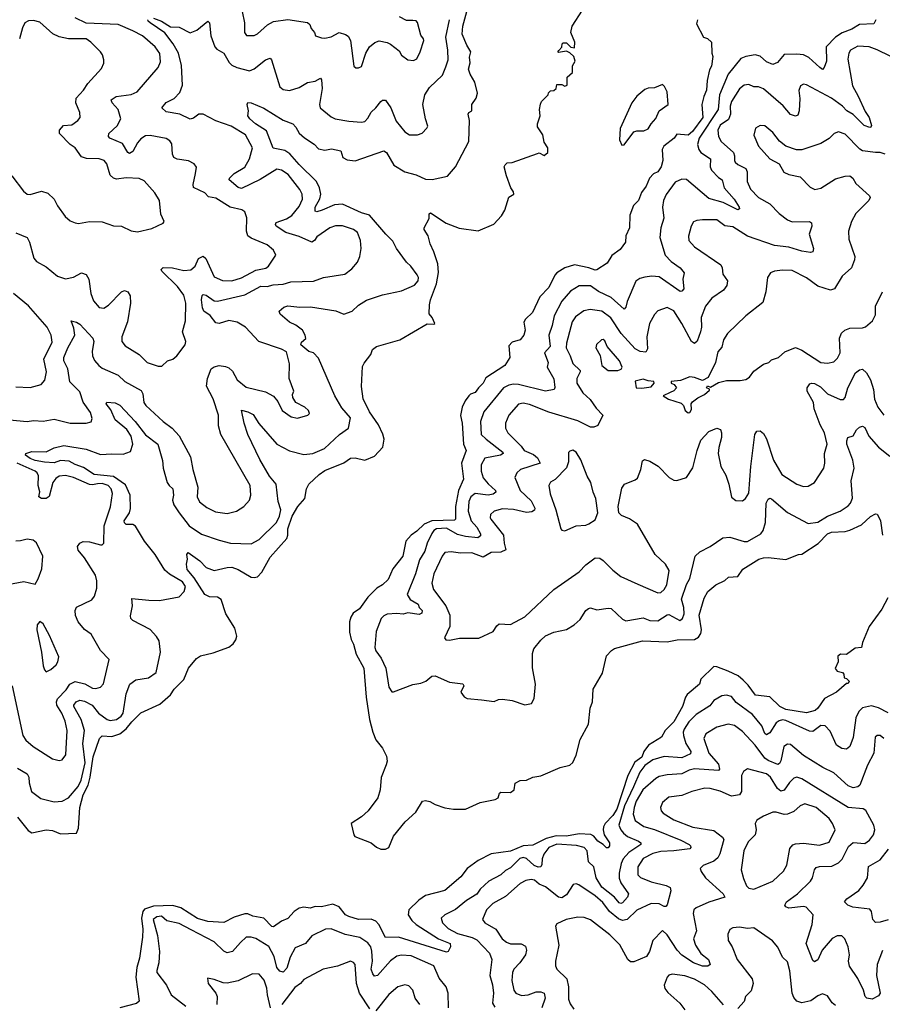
# Model space of a CAD drawing. Extents: x 1839239 to 1929705, y 762242 to 910352.
# Tile 401 of 429: x 1883979 to 1889368, y 889676 to 895825. Entities that reach past the tile are written whole.
import ezdxf

# ---------------------------------------------------------------- set-up
doc = ezdxf.new("R2010")
doc.units = 0

msp = doc.modelspace()

# ---------------------------------------------------------------- linework, layer by layer
at = {"layer": '0CON10XD'}
for points in [[(1887348.3, 895631.7), (1887367, 895653), (1887367.5, 895675), (1887375, 895680), (1887395, 895680), (1887423, 895653), (1887445, 895650), (1887447.5, 895685), (1887422.5, 895745), (1887430.8, 895785), (1887495, 895883.8)], [(1883915, 893326.9), (1884025, 893315.6), (1884065, 893321.8), (1884125, 893317.9), (1884195, 893330), (1884295, 893305.5), (1884395, 893304.3), (1884425, 893314), (1884432.9, 893335), (1884421.7, 893371.7), (1884376.6, 893436.6), (1884355, 893501.2), (1884292.3, 893562.3), (1884279.5, 893645), (1884254.7, 893695), (1884255.3, 893715), (1884280, 893775), (1884324.1, 893855), (1884318.3, 893898.3), (1884300, 893945), (1884335, 893935.6), (1884355, 893923.1), (1884436.6, 893836.6), (1884443.1, 893815), (1884431.5, 893755), (1884433.1, 893725), (1884447.3, 893697.3), (1884474.4, 893665), (1884495, 893649.5), (1884594.7, 893604.7), (1884635.7, 893565), (1884738.3, 893508.3), (1884749.3, 893489.3), (1884755.4, 893435), (1884766.5, 893415), (1884876, 893316), (1884931.9, 893275), (1884975.3, 893225.3), (1885047.1, 893095), (1885060.6, 893015), (1885091.1, 892905), (1885086.9, 892845), (1885102.9, 892812.9), (1885147.7, 892777.7), (1885201.7, 892751.7), (1885275, 892741.5), (1885333.8, 892755), (1885380, 892785), (1885415, 892823.8), (1885423.1, 892855), (1885420, 892915), (1885235.5, 893235), (1885222, 893288), (1885221.8, 893355), (1885187.1, 893457.1), (1885146.6, 893536.6), (1885151.5, 893585), (1885175, 893644.3), (1885195, 893657.8), (1885225, 893664.3), (1885265, 893660), (1885285, 893650.8), (1885308.9, 893628.9), (1885337.5, 893575), (1885395, 893530), (1885515, 893500), (1885564, 893474), (1885591.1, 893441.1), (1885619.2, 893385), (1885675, 893344.4), (1885715, 893336), (1885780, 893355), (1885788.9, 893365), (1885784.4, 893385), (1885760.8, 893405), (1885705, 893434), (1885686, 893465), (1885683.3, 893485), (1885692.5, 893505), (1885662.9, 893585), (1885664.3, 893675), (1885645, 893750), (1885615, 893767.7), (1885474, 893815), (1885390.6, 893905), (1885338.6, 893935), (1885285, 893945.3), (1885225, 893927.8), (1885205, 893932.1), (1885168.3, 893978.3), (1885129.5, 894005), (1885120.3, 894025), (1885114.7, 894075.3), (1885118.2, 894101.8), (1885125, 894108.9), (1885145, 894105.3), (1885195, 894068.2), (1885215, 894067.5), (1885385, 894105.8), (1885485, 894161.7), (1885525, 894157.8), (1885561.8, 894168.2), (1885625, 894172.9), (1885673.1, 894186.9), (1885815, 894192.3), (1885877.5, 894215), (1886010, 894235), (1886055, 894270), (1886090.2, 894309.8), (1886104.7, 894345.3), (1886112.5, 894395), (1886107.5, 894445), (1886090, 894495), (1886064, 894515), (1885995, 894537.5), (1885952.8, 894537.2), (1885916.2, 894525), (1885835, 894469.4), (1885820.5, 894445), (1885805, 894434.7), (1885725, 894470.4), (1885641.1, 894495), (1885582.2, 894535), (1885577.1, 894545), (1885582.4, 894557.6), (1885645, 894581.1), (1885678.5, 894601.5), (1885725, 894657.5), (1885745.4, 894705), (1885744.6, 894735), (1885730, 894765), (1885657.4, 894857.4), (1885615, 894885.6), (1885585, 894891.8), (1885482.3, 894827.7), (1885365, 894771.1), (1885345, 894776.4), (1885288.1, 894825), (1885290, 894835), (1885319.6, 894865), (1885386.2, 894903.8), (1885415, 894955.8), (1885434.6, 895025), (1885388.9, 895105), (1885300.9, 895160.9), (1885204.2, 895194.2), (1885125, 895235.5), (1885098.8, 895235), (1885065, 895210.8), (1885045, 895204.2), (1884980, 895235), (1884895, 895248.6), (1884868, 895275), (1884895, 895308.2), (1884945, 895331.8), (1884979, 895371), (1884995.3, 895415), (1884990.5, 895539.5), (1884971.7, 895615), (1884939, 895675), (1884885, 895741.8), (1884793.8, 895805), (1884781.2, 895815), (1884778.8, 895825)], [(1883929.8, 894849.8), (1884003.8, 894753.8), (1884025, 894735.8), (1884045, 894734.2), (1884115, 894754.2), (1884155, 894742), (1884194.1, 894704.1), (1884215, 894663.3), (1884263.8, 894595), (1884295, 894568.8), (1884325, 894556), (1884347.3, 894552.7), (1884415, 894564), (1884495, 894562), (1884565, 894538), (1884615, 894535.5), (1884675, 894505.5), (1884715, 894500.5), (1884805, 894521.4), (1884876, 894554), (1884881.2, 894565), (1884861.3, 894611.3), (1884851.9, 894695), (1884823.8, 894743.8), (1884757.8, 894817.8), (1884725, 894832.2), (1884645, 894836.7), (1884585, 894828.8), (1884564.8, 894834.8), (1884544.3, 894854.3), (1884524.6, 894924.6), (1884507.5, 894945), (1884475, 894956.9), (1884397.4, 894957.4), (1884365, 894968.2), (1884325.2, 895025.2), (1884295, 895046.2), (1884228.9, 895115), (1884226.9, 895135), (1884252.5, 895165), (1884305, 895168.6), (1884343.1, 895195), (1884356.7, 895215), (1884354.5, 895245), (1884330.4, 895305), (1884332.1, 895335), (1884377.8, 895385), (1884404, 895426), (1884490.3, 895519.7), (1884505.7, 895554.3), (1884505.9, 895574.1), (1884497.5, 895605), (1884483.7, 895623.7), (1884423.1, 895685), (1884395, 895704.5), (1884285, 895704.5), (1884225, 895717.7), (1884186.3, 895736.3), (1884105, 895809.5), (1884065, 895819.4), (1884035, 895818.4), (1884011.8, 895805), (1883997.1, 895775), (1883978.5, 895705)], [(1883955, 894494.4), (1884025, 894464.2), (1884041.5, 894435), (1884067.5, 894335), (1884085, 894315.8), (1884145, 894280.8), (1884215, 894223.1), (1884265, 894207.1), (1884315, 894217.1), (1884365, 894243.1), (1884394.6, 894234.6), (1884410.5, 894205), (1884423.1, 894115), (1884441.2, 894068.8), (1884475, 894028), (1884505, 894023.1), (1884535, 894042.9), (1884615, 894125.8), (1884635, 894134), (1884655, 894126.2), (1884669.7, 894099.7), (1884670.5, 894055), (1884652.6, 893937.4), (1884617.3, 893845), (1884616.9, 893815), (1884638.3, 893788.3), (1884725, 893734.4), (1884774.7, 893684.7), (1884845, 893660.6), (1884867.9, 893662.1), (1884903.3, 893695), (1884935, 893704), (1884960, 893725), (1885012, 893795), (1885017.5, 893815), (1884996.7, 893875), (1885014.5, 893945), (1885016.7, 894055), (1885004.8, 894104.7), (1884965, 894159.5), (1884866.7, 894255), (1884863.3, 894265), (1884875, 894278), (1884934, 894276), (1885005, 894258), (1885047.5, 894262.5), (1885074.8, 894285.2), (1885097.3, 894332.8), (1885125, 894348.2), (1885142.9, 894332.9), (1885195, 894218.9), (1885246.4, 894196.4), (1885305, 894194.2), (1885365, 894212), (1885455, 894260.7), (1885517.6, 894272.4), (1885532.9, 894285), (1885580, 894355), (1885564, 894385), (1885525, 894418.9), (1885425, 894460.3), (1885403.9, 894475), (1885395.3, 894505), (1885398.2, 894588.2), (1885385.5, 894625.5), (1885366.8, 894636.8), (1885294.3, 894654.3), (1885205, 894710.6), (1885159.1, 894719.1), (1885135, 894742.9), (1885065, 894777.5), (1885062.9, 894795), (1885078.5, 894865), (1885082.9, 894902.9), (1885068.8, 894925), (1885033.2, 894943.2), (1884963.3, 894953.3), (1884943.1, 894965), (1884933.6, 894985), (1884929.4, 895049.4), (1884918, 895068), (1884895, 895081.9), (1884795, 895102.5), (1884765, 895100.5), (1884735, 895080), (1884714.2, 895055.8), (1884685, 895000.8), (1884665, 894990), (1884655, 894995.8), (1884620.9, 895050.9), (1884543.3, 895085), (1884534, 895095), (1884536, 895115), (1884588.1, 895161.9), (1884610.9, 895205), (1884594.3, 895265), (1884556.9, 895305), (1884550, 895325), (1884581.2, 895345), (1884675, 895357.1), (1884714, 895375), (1884844.3, 895525.7), (1884859.1, 895560.9), (1884855, 895613.3), (1884825.6, 895655), (1884745.6, 895725), (1884685.5, 895754.5), (1884595, 895795.6), (1884395, 895802.5), (1884326.1, 895836.1)], [(1884815, 895834.2), (1884865, 895814.6), (1884921, 895781), (1884975, 895777.6), (1885045, 895743.8), (1885085, 895758.9), (1885155.5, 895815.5), (1885165.4, 895805.4), (1885173.8, 895725), (1885198.9, 895655), (1885210.7, 895640.7), (1885255, 895615.5), (1885288.1, 895558.1), (1885305, 895541.8), (1885335, 895525.3), (1885415, 895505.3), (1885445, 895518.9), (1885515, 895573.9), (1885545, 895584), (1885553.3, 895573.3), (1885605, 895406), (1885625, 895388.9), (1885665, 895383.3), (1885725, 895402.1), (1885777.2, 895432.8), (1885825, 895441.6), (1885859.1, 895459.1), (1885865, 895450), (1885869.7, 895395), (1885851.4, 895295), (1885856, 895275), (1885925, 895217.5), (1885950, 895205), (1886035, 895191.5), (1886115, 895185.7), (1886135, 895190), (1886155, 895210.8), (1886175, 895247.1), (1886205, 895274.3), (1886235, 895314.2), (1886245, 895321.4), (1886265, 895322.5), (1886297.5, 895275), (1886330.2, 895190.2), (1886385, 895124), (1886415, 895105.8), (1886465, 895106), (1886493, 895117), (1886523.3, 895146.7), (1886529.3, 895160.7), (1886514.5, 895205), (1886498.2, 895295), (1886509.6, 895355), (1886539.4, 895400.6), (1886621.2, 895478.8), (1886640.6, 895530.6), (1886655.8, 895575), (1886654.6, 895635), (1886640.8, 895715), (1886663.5, 895825)], [(1885370, 895875), (1885384.2, 895805.8), (1885384.2, 895744.2), (1885396.4, 895726.4), (1885445, 895726.7), (1885465, 895736.7), (1885527.7, 895792.3), (1885565, 895813.3), (1885655, 895825.4), (1885777.7, 895807.7), (1885791.2, 895795), (1885799.3, 895769.3), (1885820, 895745), (1885827.5, 895725), (1885865, 895710.8), (1885885, 895709.2), (1885925, 895718.6), (1885975, 895744.2), (1886015, 895733.3), (1886032, 895722), (1886045.7, 895695), (1886067.5, 895535), (1886080, 895525), (1886095, 895523.3), (1886115, 895532.5), (1886142.5, 895615), (1886164.2, 895655), (1886197.3, 895682.7), (1886225, 895692), (1886275, 895682.5), (1886295, 895672), (1886349.7, 895629.7), (1886365, 895602.5), (1886405, 895573.3), (1886439.5, 895570.5), (1886459.7, 895580.3), (1886482, 895625), (1886503.3, 895695), (1886501.2, 895705), (1886485, 895727.5), (1886465, 895807.5), (1886455, 895816.7), (1886435, 895820), (1886395, 895818.8), (1886351.7, 895841.7)], [(1885757.6, 895087.6), (1885818.3, 895048.3), (1885845, 895017.8), (1885885, 895010.9), (1885928.1, 895018.1), (1885985, 895006.7), (1885997.5, 894965), (1886025, 894948.9), (1886075, 894944.4), (1886255, 895005.6), (1886270.6, 894995), (1886315.5, 894915.5), (1886385, 894875.6), (1886456.4, 894856.4), (1886515, 894828.5), (1886555, 894827.8), (1886651.7, 894848.3), (1886700.8, 894905), (1886784.7, 895065), (1886790, 895195), (1886781.8, 895235), (1886785.6, 895244.4), (1886803.9, 895256.1), (1886804, 895295), (1886830.8, 895335), (1886838.8, 895365), (1886822.5, 895435), (1886792.7, 895485), (1886782.2, 895515), (1886793.3, 895555), (1886789.2, 895590.8), (1886797.5, 895625), (1886773.4, 895665), (1886744.2, 895735), (1886747.4, 895785), (1886772.6, 895875)], [(1888213.3, 895825), (1888208.3, 895798.3), (1888250, 895715), (1888277, 895707), (1888300, 895685), (1888302.5, 895615), (1888310, 895595), (1888300, 895535), (1888288, 895512), (1888273.8, 895445), (1888270, 895385), (1888252.5, 895345), (1888241.2, 895295), (1888247.1, 895215), (1888183, 895127), (1888155, 895104.2), (1888085, 895110), (1888067.5, 895085), (1888002.5, 895035), (1887992.5, 895015), (1887997.5, 894945), (1887986.2, 894905), (1887966.2, 894875), (1887938.3, 894861.7), (1887914.6, 894835.4), (1887891.9, 894785), (1887864.7, 894745.3), (1887845, 894696), (1887814.3, 894665), (1887791.2, 894605), (1887788, 894525), (1887766, 894475), (1887763.3, 894435), (1887731.2, 894388.8), (1887677.9, 894352.1), (1887650, 894305), (1887585, 894263.5), (1887575, 894260.8), (1887535.5, 894275.5), (1887445, 894293.8), (1887383.9, 894276.1), (1887335, 894243.2), (1887321.6, 894228.4), (1887285, 894151.8), (1887228.3, 894095), (1887183.3, 893996.7), (1887138.9, 893955), (1887128.9, 893935), (1887137.1, 893885), (1887127.8, 893855), (1887105, 893826), (1887055, 893810), (1887035, 893787.5), (1887040.8, 893715), (1887010, 893665), (1886890.7, 893589.3), (1886875, 893554.2), (1886845, 893526.5), (1886825, 893495.9), (1886795, 893485.7), (1886785, 893475.3), (1886761.9, 893445), (1886742.9, 893405), (1886733.7, 893353.7), (1886743.2, 893305), (1886751.1, 893175), (1886768.6, 893135), (1886738.2, 893055), (1886751.8, 892955), (1886720.8, 892885), (1886701.4, 892785), (1886701.5, 892705), (1886695, 892700), (1886554.3, 892695.7), (1886505, 892674.6), (1886459.4, 892630.6), (1886424.3, 892605.7), (1886391.8, 892568.2), (1886371.8, 892475), (1886309.5, 892395), (1886280.6, 892329.4), (1886245, 892295.7), (1886211.2, 892275), (1886155, 892218.9), (1886102.7, 892145), (1886062.3, 892117.7), (1886046.9, 892093.1), (1886040.4, 892065), (1886039.1, 892000.9), (1886049, 891955), (1886064.4, 891924.4), (1886082.2, 891862.2), (1886129.6, 891775), (1886143.4, 891595), (1886163.8, 891455), (1886185.2, 891375.2), (1886205, 891328.1), (1886244.8, 891274.8), (1886271.5, 891225), (1886275.5, 891194.5), (1886269.2, 891170.8), (1886236.7, 891093.3), (1886231.1, 891015), (1886216.2, 890965), (1886155.8, 890884.2), (1886115, 890845.8), (1886050.8, 890805), (1886066.2, 890735), (1886073.8, 890723.8), (1886174.2, 890685), (1886207.9, 890657.9), (1886235, 890645.5), (1886265, 890644.4), (1886285, 890655.8), (1886315, 890725.6), (1886387.8, 890815), (1886454.3, 890875), (1886495.5, 890944.5), (1886515, 890947.8), (1886542.3, 890942.3), (1886575, 890922.9), (1886635, 890902.9), (1886690, 890895), (1886765, 890894.3), (1886855, 890937.1), (1886950, 890955), (1886967.5, 890965), (1886976.4, 890993.6), (1886985, 891000), (1887045, 890998), (1887068.8, 891015), (1887075, 891057.5), (1887105, 891073.8), (1887145, 891076.2), (1887185, 891094), (1887235, 891102), (1887355, 891154.3), (1887415, 891169.4), (1887435, 891185.8), (1887455, 891231.2), (1887481.3, 891328.7), (1887532.5, 891425), (1887543.6, 891526.4), (1887556.7, 891565), (1887562, 891645), (1887620, 891745), (1887645, 891852.5), (1887676.2, 891885), (1887695, 891897.5), (1887870, 891945), (1888025, 891940), (1888087.4, 891952.6), (1888195, 891954.3), (1888220.7, 891969.3), (1888235, 891992), (1888237.8, 892015), (1888224.6, 892105.4), (1888255, 892212.5), (1888278.8, 892255), (1888327.5, 892295), (1888385, 892323.3), (1888406.4, 892343.6), (1888465, 892347.5), (1888496.1, 892393.9), (1888596.2, 892455), (1888625, 892464.4), (1888655, 892465.7), (1888765, 892454.2), (1888845, 892485.8), (1888865, 892486.7), (1888966.3, 892553.7), (1889025.5, 892615), (1889050, 892625), (1889135, 892628), (1889165, 892636.9), (1889238.7, 892671.3), (1889295, 892722.5), (1889325, 892738.8), (1889335, 892736.2), (1889345, 892723.3), (1889357.1, 892695), (1889369.4, 892605)], [(1889328.6, 895825), (1889315, 895800), (1889225.4, 895794.6), (1889177.5, 895765), (1889116.7, 895743.3), (1889075, 895715.4), (1889017.9, 895655), (1889019.3, 895565), (1889005, 895526.7), (1888995, 895513.8), (1888977.1, 895527.1), (1888909.2, 895589.2), (1888875, 895605.3), (1888835, 895610.4), (1888755, 895608.4), (1888712.4, 895557.6), (1888685, 895544.4), (1888645, 895561.5), (1888605, 895597.8), (1888574.5, 895604.5), (1888515, 895595.5), (1888485, 895582.5), (1888405.2, 895485), (1888350.4, 895355), (1888342.1, 895265), (1888224.4, 895085), (1888214.4, 895044.4), (1888221.8, 895015), (1888235, 894995.5), (1888295.3, 894955.3), (1888292.5, 894905), (1888301.1, 894885), (1888345, 894838.8), (1888367.5, 894825), (1888380.4, 894775), (1888443.5, 894705), (1888474, 894654), (1888475.8, 894644.2), (1888465, 894638), (1888373.7, 894683.7), (1888285, 894709.2), (1888145, 894826.5), (1888115, 894828.9), (1888075, 894810.4), (1888017.5, 894732.5), (1888001.8, 894695), (1887995.4, 894655), (1888003.6, 894585), (1887983.6, 894525), (1887978.5, 894465), (1888011.8, 894355), (1888049.5, 894315), (1888105.6, 894275), (1888130, 894245), (1888122.3, 894205), (1888128.2, 894145), (1888115, 894129.4), (1888105, 894128.1), (1887975, 894218), (1887927.6, 894222.4), (1887884, 894216), (1887852.3, 894207.7), (1887827.9, 894192.1), (1887775, 894066), (1887765, 894030), (1887755, 894018), (1887675, 894090.8), (1887595, 894128.2), (1887545, 894162.1), (1887475, 894163.6), (1887419.5, 894130.5), (1887365, 894066.9), (1887318.3, 893975), (1887306.2, 893915), (1887285.3, 893855), (1887293.4, 893785), (1887256.8, 893745), (1887279.6, 893685), (1887273.8, 893655), (1887315, 893582), (1887323, 893527), (1887318, 893515), (1887265, 893504.3), (1887095, 893547.4), (1887065, 893549.7), (1887035, 893543.4), (1887001.8, 893525), (1886878.2, 893375), (1886857.5, 893315), (1886862.5, 893235), (1886892.5, 893205), (1886997.1, 893125), (1886999.2, 893115), (1886983.3, 893105), (1886885, 893087.1), (1886862.2, 893045), (1886861.7, 893005), (1886875, 892963.5), (1886905, 892925.4), (1886951.2, 892885), (1886952.7, 892875), (1886937.3, 892862.7), (1886905, 892855.2), (1886824.2, 892865), (1886796.8, 892845), (1886784.5, 892815.5), (1886780.2, 892755), (1886799, 892695), (1886835, 892654.7), (1886857.8, 892615), (1886858.9, 892601.1), (1886841.1, 892588.9), (1886765, 892596.7), (1886715, 892609), (1886645, 892650.2), (1886583.1, 892645), (1886566.4, 892635), (1886553.8, 892616.2), (1886525.4, 892555), (1886511.1, 892505), (1886477.3, 892452.7), (1886451.4, 892365), (1886400.4, 892235), (1886418.1, 892205), (1886468.2, 892175), (1886474.1, 892154.1), (1886492.9, 892135), (1886492.1, 892117.9), (1886475, 892111.3), (1886405, 892121.5), (1886375, 892112.9), (1886335, 892116.6), (1886275, 892111.8), (1886255, 892102.7), (1886237.8, 892085), (1886205.4, 892005), (1886198.6, 891905), (1886205, 891883.8), (1886238.3, 891838.3), (1886265.7, 891775.7), (1886286.1, 891656.1), (1886305, 891627.5), (1886315, 891627.5), (1886435, 891673.8), (1886485, 891682), (1886515.7, 891694.3), (1886554.3, 891725.7), (1886575, 891728), (1886665, 891688), (1886748.3, 891678.3), (1886753.3, 891665), (1886735.6, 891625), (1886755, 891596.2), (1886775, 891586.2), (1886865, 891576.7), (1886943.9, 891566.1), (1886971.2, 891578.8), (1886995, 891582), (1887055, 891574), (1887135, 891545.7), (1887176.4, 891553.6), (1887194.2, 891585), (1887202.5, 891675), (1887182.7, 891777.3), (1887183.4, 891866.6), (1887191.9, 891895), (1887235, 891950), (1887265, 891977.8), (1887315, 892000), (1887395, 892017.5), (1887444, 892045), (1887480.2, 892079.8), (1887516.5, 892135), (1887531.9, 892148.1), (1887545, 892151.1), (1887585, 892139.8), (1887655, 892150.9), (1887675, 892148.2), (1887745, 892081.4), (1887765, 892070), (1887875, 892090.3), (1887915, 892071.9), (1887965, 892071.3), (1888025, 892108.5), (1888035, 892109.4), (1888102.7, 892072.7), (1888120.6, 892085), (1888130, 892115), (1888127.1, 892155), (1888113.2, 892206.8), (1888145, 892298.2), (1888165.7, 892334.3), (1888199.5, 892475), (1888229, 892501), (1888292.7, 892535), (1888371.7, 892588.3), (1888415, 892593), (1888505, 892565.5), (1888525, 892565.5), (1888610, 892615), (1888624.4, 892635), (1888637.3, 892685), (1888642.9, 892805), (1888655, 892831.2), (1888665, 892836), (1888675, 892832), (1888775, 892748.2), (1888905, 892677.7), (1888965, 892687.5), (1889025, 892724.5), (1889105.3, 892754.7), (1889155, 892788.1), (1889170, 892805), (1889182.6, 892837.4), (1889173.2, 892945), (1889192.3, 893025), (1889184.1, 893075), (1889147.3, 893175), (1889146.7, 893195), (1889153.6, 893216.4), (1889185, 893226), (1889206.2, 893263.8), (1889225, 893280.6), (1889245, 893287.5), (1889258.8, 893278.8), (1889283.6, 893225), (1889344.8, 893154.8), (1889415, 893099.1)], [(1889495, 895560), (1889336.8, 895636.8), (1889285, 895655.4), (1889215, 895659.4), (1889170, 895635), (1889158.5, 895615), (1889151.9, 895578.1), (1889181.5, 895411.5), (1889217.7, 895347.7), (1889260.6, 895250.6), (1889285.3, 895215), (1889300.6, 895165), (1889296.7, 895153.3), (1889289.1, 895150.9), (1889255, 895163.8), (1889185, 895231.9), (1889146.4, 895256.4), (1889118.4, 895285), (1889051.4, 895335), (1888895, 895418.6), (1888875, 895421.4), (1888857.6, 895412.4), (1888846.6, 895383.4), (1888852.4, 895332.4), (1888849.6, 895255), (1888840.5, 895229.5), (1888825, 895221.9), (1888795, 895233.1), (1888747.7, 895287.7), (1888625, 895392.1), (1888595, 895404.6), (1888564.7, 895404.7), (1888535, 895420), (1888504.4, 895415), (1888475, 895392.7), (1888425, 895313.1), (1888418.6, 895285), (1888420.5, 895235), (1888407.9, 895202.1), (1888355, 895166.4), (1888340, 895135), (1888345.4, 895095.4), (1888360.4, 895065), (1888439.1, 894995), (1888445.3, 894975), (1888443.8, 894945), (1888449.6, 894935), (1888465, 894920.7), (1888515.8, 894895.8), (1888522.9, 894875), (1888523.8, 894815), (1888545, 894765.6), (1888593.6, 894715), (1888665.7, 894675), (1888723.6, 894613.6), (1888775.6, 894575), (1888805, 894563.2), (1888914.1, 894564.1), (1888925.7, 894555.7), (1888927.8, 894535), (1888911.8, 894485), (1888937.8, 894395), (1888933.8, 894375), (1888919.1, 894370.9), (1888865, 894379.6), (1888785, 894404.8), (1888695, 894413.8), (1888525, 894472.7), (1888435, 894531.4), (1888385, 894538.2), (1888335, 894575.4), (1888245, 894576), (1888208.8, 894571.2), (1888188.3, 894561.7), (1888174.2, 894535.8), (1888157.7, 894472.3), (1888160, 894445), (1888195, 894405.6), (1888358.8, 894295), (1888368.5, 894275), (1888372.7, 894235), (1888401.5, 894195), (1888396.2, 894165), (1888376.8, 894135), (1888303.9, 894086.1), (1888262.5, 894035), (1888236.9, 893965), (1888239.1, 893905), (1888233.1, 893875), (1888212.3, 893817.7), (1888195, 893803.5), (1888175, 893814.4), (1888115, 893928.5), (1888065, 894006.9), (1888025, 894026.5), (1887965, 894007.5), (1887945, 893984), (1887913.3, 893926.7), (1887897.9, 893845), (1887900.9, 893769.1), (1887891.7, 893748.3), (1887855, 893752.5), (1887825, 893770), (1887737.6, 893865), (1887672.5, 893962.5), (1887615, 894004.5), (1887544, 894014), (1887504.2, 894005.7), (1887451.2, 893968.8), (1887431.5, 893938.5), (1887423.2, 893906.8), (1887394.7, 893805), (1887392.3, 893775), (1887418.9, 893725), (1887435, 893677.1), (1887480, 893635), (1887480.8, 893625), (1887459.4, 893585), (1887459.2, 893555), (1887497.1, 893495), (1887543, 893453), (1887579.5, 893399.5), (1887622.5, 893355), (1887590, 893290), (1887565, 893279.2), (1887545, 893280.5), (1887465, 893320.4), (1887285, 893372.9), (1887165, 893421.2), (1887125, 893430.8), (1887095, 893424.5), (1887034.8, 893355.2), (1887013.8, 893305), (1887014, 893274), (1887028.5, 893245), (1887111.5, 893161.5), (1887130.7, 893135), (1887189.4, 893109.4), (1887215, 893088.1), (1887230.8, 893055), (1887106.9, 893015), (1887085.6, 892995), (1887073.1, 892965), (1887106.5, 892885), (1887175, 892821.1), (1887196.5, 892775), (1887195, 892762.5), (1887178.9, 892751.1), (1887145, 892748.2), (1887063.1, 892766.9), (1886995, 892769.5), (1886943.4, 892756.6), (1886920.6, 892735), (1886918.1, 892715), (1886923.3, 892705), (1887002.1, 892605), (1887005.8, 892555), (1887017.1, 892515), (1886985, 892500), (1886925, 892498.2), (1886875, 892468.6), (1886804.6, 892494.6), (1886733.9, 892493.9), (1886675, 892502.2), (1886635, 892496.7), (1886618.2, 892475), (1886566.6, 892365), (1886553.8, 892305), (1886565, 892267.5), (1886642.1, 892165), (1886665.8, 892105.8), (1886666.2, 892035), (1886633.3, 891965), (1886642.3, 891952.3), (1886665, 891950), (1886727.7, 891962.3), (1886847.3, 891962.7), (1886936.1, 892003.9), (1886959.5, 892040.5), (1886975, 892052), (1887045, 892048.1), (1887134.5, 892095.5), (1887315, 892265.7), (1887475, 892376.5), (1887515, 892419.6), (1887575, 892464.6), (1887602.9, 892462.9), (1887625, 892448.5), (1887685, 892387.1), (1887735, 892348.6), (1887841.2, 892298.8), (1887965.9, 892245.9), (1887985, 892247.5), (1888005, 892266), (1888020.9, 892295), (1888036.4, 892385), (1888012.9, 892425), (1887948.5, 892485), (1887839.4, 892675), (1887787.8, 892707.8), (1887739.2, 892729.2), (1887722.9, 892745), (1887717.3, 892785), (1887740.6, 892899.4), (1887758, 892925), (1887825, 892950.4), (1887838.1, 892961.9), (1887858.9, 893015), (1887870.8, 893069.2), (1887882.3, 893077.7), (1887915, 893067.5), (1887967.2, 893037.2), (1888037.5, 892965), (1888065, 892948.6), (1888085, 892947.1), (1888145, 892966.9), (1888185, 893025.8), (1888210.8, 893135), (1888235, 893200), (1888285, 893253.8), (1888335, 893274.2), (1888356.7, 893265), (1888364.2, 893245), (1888362.9, 893215), (1888346.2, 893153.8), (1888343.5, 893115), (1888360, 893035), (1888389.6, 892979.6), (1888408.9, 892925), (1888425, 892843.3), (1888453, 892823), (1888495, 892820.8), (1888514, 892835), (1888535, 892867.5), (1888547, 893035), (1888572.4, 893235), (1888585, 893255.6), (1888605, 893256.5), (1888625, 893240.6), (1888645, 893207.1), (1888688.9, 893075), (1888740.4, 892985), (1888834, 892924), (1888875, 892909.2), (1888905, 892910.8), (1888944.3, 892935.7), (1889001.8, 893025), (1889008.8, 893055), (1889007.3, 893115), (1889022.7, 893175), (1889006.4, 893245), (1888980.5, 893295), (1888942.7, 893395), (1888938, 893435), (1888899.1, 893505), (1888898.1, 893525), (1888915, 893551.2), (1888925, 893555.7), (1888945, 893551.9), (1888981.3, 893531.3), (1889025, 893488.8), (1889105, 893452.5), (1889125, 893453.3), (1889135, 893466.2), (1889153.3, 893525), (1889201.2, 893618.8), (1889225, 893638.6), (1889245, 893642), (1889269.8, 893619.8), (1889293.5, 893575), (1889312.2, 893515), (1889318.9, 893455), (1889340, 893405), (1889376.9, 893355)], [(1883965.8, 890845), (1884031.4, 890761.4), (1884055, 890747.1), (1884145, 890766.4), (1884185, 890761.5), (1884235, 890740.9), (1884335, 890745.6), (1884347.3, 890775), (1884354.5, 890905), (1884376.8, 890985), (1884407.2, 891045), (1884420.3, 891095), (1884438.6, 891221.4), (1884477.5, 891335), (1884495, 891352.9), (1884555, 891349.4), (1884604, 891366), (1884644, 891396), (1884679.2, 891440.8), (1884735, 891495.5), (1884855, 891551.2), (1884920.9, 891609.1), (1884944, 891645), (1885005, 891703.8), (1885033.8, 891775), (1885083.9, 891836.1), (1885108.3, 891851.7), (1885188.8, 891871.2), (1885285, 891905.8), (1885313.6, 891926.4), (1885328.9, 891951.1), (1885335.6, 891975), (1885322.5, 892025), (1885267.8, 892115), (1885238.6, 892205), (1885215, 892219.1), (1885165, 892221.2), (1885135, 892234.3), (1885069, 892339), (1885025, 892391.2), (1885021.2, 892425), (1885027.5, 892455), (1885022.5, 892485), (1885032.5, 892497.5), (1885103.8, 892445), (1885144.5, 892404.5), (1885195, 892384.4), (1885275, 892404.5), (1885305, 892405.5), (1885345, 892390.8), (1885425, 892344.1), (1885445, 892340.4), (1885465, 892345.5), (1885492.5, 892375), (1885545, 892468.2), (1885647.4, 892585), (1885655.2, 892605), (1885653.5, 892645), (1885680.7, 892725), (1885716.7, 892785), (1885760, 892835), (1885770, 892895), (1885785, 892923.3), (1885850.5, 892985), (1885885, 893009.2), (1886003.2, 893056.8), (1886045, 893085.8), (1886075, 893087.8), (1886135, 893073.2), (1886195, 893098.5), (1886247.9, 893155), (1886255.4, 893205), (1886246.9, 893236.9), (1886220, 893295), (1886163.9, 893375), (1886125, 893456.2), (1886115.5, 893535), (1886121.7, 893658.3), (1886130.2, 893679.8), (1886172.5, 893735), (1886183.9, 893766.1), (1886207.5, 893785), (1886355, 893825.7), (1886525, 893926), (1886566.2, 893923.8), (1886571.7, 893928.3), (1886555.6, 893965), (1886537.9, 893987.9), (1886539, 894045), (1886544.7, 894074.7), (1886582.9, 894175), (1886596.2, 894246.2), (1886590.5, 894300.5), (1886566.9, 894375), (1886544.3, 894425.7), (1886531.4, 894475), (1886506.7, 894515), (1886506.7, 894525), (1886536.7, 894583.3), (1886537, 894613), (1886545, 894618.8), (1886644.3, 894554.3), (1886725, 894522.5), (1886842.7, 894507.3), (1886942.1, 894547.9), (1886989.1, 894600.9), (1887010.8, 894635), (1887035, 894717.5), (1887066.2, 894735), (1887065, 894750), (1887046.7, 894775), (1887019.5, 894849.5), (1887006.7, 894905), (1887011.7, 894918.3), (1887025, 894930), (1887055, 894934), (1887215, 894990), (1887225, 894992.5), (1887255, 894976.7), (1887278, 894995), (1887278.8, 895025), (1887255, 895060), (1887246.7, 895105), (1887213.3, 895155), (1887213.3, 895175), (1887231.2, 895225), (1887226.7, 895265), (1887233, 895297), (1887240, 895315), (1887280, 895355), (1887281.7, 895368.3), (1887295, 895380), (1887317, 895383), (1887330, 895395), (1887335, 895420), (1887365, 895420), (1887385, 895410), (1887400, 895415), (1887400, 895465), (1887432.5, 895495), (1887433, 895537), (1887450, 895565), (1887440, 895595), (1887417, 895617), (1887395, 895627.5), (1887345, 895620), (1887340, 895625), (1887348.3, 895631.7)], [(1887740.7, 895040.7), (1887755, 895042.5), (1887815, 895123.8), (1887835, 895131.2), (1887878.3, 895131.7), (1887905.9, 895144.1), (1887923.8, 895175), (1887952.7, 895207.3), (1887975, 895256.7), (1888030, 895295), (1888023.3, 895375), (1888008.3, 895408.3), (1887995, 895420), (1887945, 895398.8), (1887905, 895396.2), (1887885, 895388), (1887835, 895346.5), (1887803.8, 895306.2), (1887730.6, 895145), (1887726.2, 895075), (1887740.7, 895040.7)], [(1883965, 891150), (1884025.4, 891115), (1884036.2, 891095), (1884038.5, 891058.5), (1884053.3, 891005), (1884111.7, 890961.7), (1884195, 890941.5), (1884245, 890943.6), (1884285, 890965.4), (1884345, 891035.9), (1884363.9, 891076.1), (1884387.7, 891185), (1884373.3, 891305), (1884384.7, 891385.3), (1884362.7, 891455), (1884317.9, 891535), (1884317.5, 891545), (1884331.1, 891565), (1884355, 891575.4), (1884385, 891569.7), (1884431.5, 891545), (1884472.1, 891495), (1884526.2, 891455), (1884545, 891447.9), (1884585, 891454.8), (1884613.1, 891475), (1884626.3, 891495), (1884644.7, 891615.3), (1884667.8, 891675), (1884705, 891701.8), (1884784.2, 891715), (1884830.9, 891749.1), (1884858.9, 891875), (1884849.6, 891945), (1884833.5, 891973.5), (1884795, 892016.9), (1884685, 892072), (1884674.4, 892084.4), (1884671.7, 892101.7), (1884684.4, 892165), (1884680, 892210), (1884785, 892199.6), (1884852.4, 892197.6), (1884975, 892220), (1885006.9, 892253.1), (1885015.4, 892285), (1884995.6, 892315), (1884915, 892362.9), (1884885, 892387.5), (1884825.2, 892485.2), (1884758.5, 892568.5), (1884702.3, 892662.2), (1884685, 892673.1), (1884645, 892672.9), (1884633.2, 892683.2), (1884632, 892695), (1884665.3, 892745), (1884671.9, 892771.9), (1884668.4, 892855), (1884640.9, 892920.9), (1884565, 892972.8), (1884445, 892985.2), (1884378.3, 893028.3), (1884325, 893047.2), (1884288.2, 893068.2), (1884235, 893072.1), (1884195, 893058.3), (1884135, 893061.8), (1884075, 893072.9), (1884044.2, 893085), (1884016, 893105), (1884016.7, 893115), (1884055, 893127.8), (1884145, 893126.5), (1884195, 893150.4), (1884255, 893165.5), (1884395, 893142.6), (1884485, 893109.6), (1884555, 893114.6), (1884625, 893110.8), (1884671.1, 893128.9), (1884686.2, 893175), (1884675.7, 893225), (1884648, 893265), (1884575, 893326.1), (1884548.8, 893388.8), (1884518.8, 893425), (1884524.2, 893435.8), (1884575, 893431.5), (1884605, 893417.8), (1884701.6, 893315), (1884765, 893232.7), (1884841.3, 893175), (1884872.4, 893072.4), (1884874.6, 893025), (1884899.6, 892935), (1884912.5, 892915), (1884936.7, 892895), (1884939.7, 892855), (1884934.5, 892824.5), (1884942.6, 892795), (1884975, 892744.5), (1885038.9, 892665), (1885115, 892612.5), (1885225, 892574.5), (1885296.3, 892556.3), (1885425, 892550.9), (1885475, 892578.1), (1885583.2, 892685), (1885602.8, 892725), (1885610.8, 892765), (1885594.7, 892815), (1885580.6, 892925), (1885539.4, 892975), (1885479.2, 893079.2), (1885405.3, 893235), (1885381.8, 893305), (1885365, 893385.8), (1885405, 893376.9), (1885438.8, 893358.8), (1885473.1, 893303.1), (1885585, 893174.7), (1885665, 893132), (1885755, 893109.1), (1885811.2, 893115), (1885882.7, 893147.3), (1885976.4, 893233.6), (1886032.9, 893275), (1886045, 893337.5), (1885991.7, 893401.7), (1885947.5, 893475), (1885845, 893710.8), (1885815, 893743.8), (1885785, 893753.4), (1885736, 893795), (1885738.9, 893811.1), (1885765.8, 893834.2), (1885763.6, 893855), (1885745.5, 893885), (1885705, 893916.4), (1885665, 893936.9), (1885606.2, 893985), (1885600, 894005), (1885629.7, 894030.3), (1885655, 894037.3), (1885729.1, 894029.1), (1885795, 894031.9), (1885955, 894005.8), (1886005, 893985.7), (1886055.8, 894005), (1886095, 894041.1), (1886145, 894074.3), (1886245, 894105.6), (1886365, 894132), (1886445, 894166), (1886469.2, 894195), (1886470, 894215), (1886462.3, 894232.3), (1886422, 894285), (1886395, 894310), (1886332.9, 894395), (1886311.3, 894441.3), (1886265.6, 894485), (1886165, 894604.3), (1886115, 894618.2), (1885995, 894671.8), (1885945, 894668.1), (1885868.8, 894635), (1885835.7, 894625.7), (1885825, 894628.8), (1885825.4, 894655), (1885853.8, 894706.2), (1885859.8, 894735), (1885852.2, 894775), (1885833.4, 894813.4), (1885725, 894919.5), (1885667.1, 894987.1), (1885635, 895007.8), (1885562.3, 895022.3), (1885520.9, 895130.9), (1885452.9, 895175), (1885416.2, 895205), (1885403.8, 895225), (1885408.8, 895255), (1885400, 895295), (1885405, 895307.5), (1885425, 895306.2), (1885505, 895271.5), (1885625, 895196.5), (1885684.6, 895174.6), (1885704, 895154), (1885725.3, 895115.3), (1885757.6, 895087.6)], [(1889385, 894985.6), (1889355, 894995.7), (1889325, 894994.6), (1889245, 895006.7), (1889227.1, 895017.1), (1889135, 895109.2), (1889095, 895124), (1889066.7, 895115), (1889035, 895083.8), (1888985, 895051.2), (1888865, 895011.9), (1888832.6, 895012.6), (1888765, 895034), (1888726.8, 895066.8), (1888685, 895120), (1888635, 895162), (1888605, 895163.8), (1888575, 895147.5), (1888566.4, 895103.6), (1888593.8, 895035), (1888666.1, 894956.1), (1888724.4, 894924.4), (1888753.1, 894873.1), (1888785, 894858.6), (1888855, 894843.1), (1888918.3, 894778.3), (1888945.9, 894764.1), (1888985, 894772), (1889075, 894831.4), (1889135, 894848.6), (1889165, 894849.2), (1889184.5, 894834.5), (1889202.1, 894802.1), (1889288.6, 894725), (1889291.9, 894715), (1889284.4, 894695), (1889202.9, 894615), (1889176.4, 894563.6), (1889155.8, 894505), (1889159.2, 894455), (1889195.9, 894345.9), (1889194.5, 894324.5), (1889176.2, 894276.2), (1889117.5, 894222.5), (1889069.2, 894145), (1889045, 894135.4), (1888965, 894160), (1888895, 894212.1), (1888805, 894258.5), (1888745, 894260.4), (1888695, 894254.5), (1888668.8, 894245), (1888650.8, 894215), (1888640, 894125), (1888621.1, 894058.9), (1888515, 893975.8), (1888400, 893865), (1888376.9, 893825), (1888365, 893780), (1888339.6, 893750.4), (1888326.5, 893685), (1888280, 893590), (1888245, 893571.2), (1888195, 893590), (1888165, 893594), (1888107.8, 893572.2), (1888050, 893565), (1888050, 893555), (1888067.7, 893547.7), (1888083.3, 893525), (1888065, 893506.7), (1888042.3, 893497.7)], [(1883955, 893531.5), (1884045, 893527.8), (1884114.3, 893545.7), (1884135.5, 893574.5), (1884147.3, 893625), (1884130.4, 893705), (1884181.1, 893811.1), (1884175.5, 893855), (1884150, 893905), (1884035, 894037.3), (1883940.9, 894115)], [(1888042.3, 893497.7), (1888000, 893475), (1888032.5, 893455), (1888110.5, 893430.5), (1888126.1, 893416.1), (1888137.5, 893385), (1888155, 893370), (1888165, 893372.5), (1888175, 893390), (1888173.3, 893425), (1888181.7, 893438.3), (1888215, 893464.2), (1888256.7, 893485), (1888288.3, 893511.7), (1888288.3, 893518.3), (1888270, 893525), (1888275, 893537.5), (1888295, 893530), (1888345, 893560), (1888395, 893571.2), (1888479.1, 893570.9), (1888515, 893578.9), (1888537.7, 893592.3), (1888565, 893630), (1888625, 893673.3), (1888660, 893685), (1888675, 893700), (1888720, 893715), (1888759.1, 893750.9), (1888825, 893777.5), (1888865, 893761.5), (1888983.8, 893685), (1889025, 893680.4), (1889065, 893688.9), (1889088, 893712), (1889103.8, 893745), (1889100.9, 893835), (1889112.2, 893867.8), (1889133.9, 893886.1), (1889165, 893898.9), (1889245, 893900.8), (1889262.3, 893907.7), (1889306, 893945), (1889325, 893982.5), (1889325, 894012.5), (1889325.7, 894035), (1889370, 894125)], [(1887655, 893634.2), (1887715, 893634.4), (1887737.3, 893642.7), (1887743.3, 893655), (1887727.1, 893695), (1887649.2, 893785), (1887635, 893818.8), (1887625, 893826.9), (1887613.3, 893825), (1887582.7, 893797.3), (1887578.8, 893775), (1887605, 893727.5), (1887616.9, 893665), (1887655, 893634.2)], [(1887865, 893523.3), (1887925, 893532.5), (1887943.3, 893555), (1887940, 893565), (1887905, 893568.6), (1887875, 893580), (1887825, 893567.5), (1887830, 893525), (1887865, 893523.3)], [(1887385, 892633.8), (1887455, 892664.2), (1887515, 892668.6), (1887535, 892675.8), (1887575, 892702), (1887590.5, 892745), (1887579.4, 892835), (1887562, 892875), (1887547.5, 892935), (1887523.7, 892973.7), (1887485, 893076), (1887455.8, 893125), (1887435, 893136), (1887415, 893130), (1887408.3, 893121.7), (1887407, 893063), (1887394.6, 893025.4), (1887325, 892954.2), (1887295, 892937.5), (1887284.6, 892915), (1887292.9, 892862.9), (1887329.4, 892765), (1887360, 892645), (1887366.4, 892636.4), (1887385, 892633.8)], [(1883932, 891665), (1883998.1, 891355), (1884016.9, 891325), (1884062.5, 891285), (1884185, 891208), (1884225, 891198.8), (1884245, 891203.3), (1884267.5, 891235), (1884276.8, 891385), (1884263.6, 891445), (1884241.9, 891495), (1884211, 891545), (1884209, 891565), (1884215, 891583.8), (1884270.1, 891639.9), (1884292.1, 891675), (1884325, 891691), (1884386.9, 891676.9), (1884435, 891650), (1884455, 891647.5), (1884485, 891656.5), (1884502.9, 891677.1), (1884538.6, 891828.6), (1884485, 891886.2), (1884425, 891988), (1884385, 892017.5), (1884344.6, 892064.6), (1884328.9, 892105), (1884325.6, 892134.4), (1884334.6, 892155.4), (1884429.1, 892200.9), (1884445.7, 892225), (1884461.5, 892275), (1884460.6, 892320.6), (1884452.1, 892355), (1884383.3, 892465), (1884345, 892511.2), (1884341.4, 892535), (1884354.3, 892555.7), (1884375, 892565.7), (1884415, 892563.1), (1884485, 892545.8), (1884495, 892546.2), (1884504.2, 892555.8), (1884506.7, 892663.3), (1884546.4, 892783.6), (1884558.4, 892865), (1884550.7, 892895), (1884532.5, 892915), (1884495, 892928), (1884466.2, 892926.2), (1884435, 892919.1), (1884415, 892921.3), (1884315, 892966.7), (1884265, 892977.5), (1884225, 892974.4), (1884205, 892960), (1884186.8, 892935), (1884163.1, 892846.9), (1884145, 892834.7), (1884115.3, 892834.7), (1884098.5, 892845), (1884104.1, 892875.9), (1884095.6, 892915), (1884096.2, 892976.2), (1884089.4, 892995), (1884076, 893005), (1883964, 893056)], [(1883905, 892296.7), (1884005.9, 892315.9), (1884075, 892300), (1884095, 892332.5), (1884117.1, 892395), (1884124.1, 892474.1), (1884085, 892557.5), (1884063.9, 892573.9), (1884025, 892581.2), (1883985, 892570), (1883955, 892569.2)], [(1889402.5, 892215), (1889365.5, 892144.5), (1889285.6, 892035), (1889244, 891935), (1889237.5, 891905), (1889199.1, 891900.9), (1889145, 891860), (1889107, 891863), (1889090.7, 891849.3), (1889092.5, 891815), (1889074.1, 891774.1), (1889085, 891757.5), (1889118.3, 891748.3), (1889127, 891737), (1889130, 891715), (1889145, 891710), (1889160, 891695), (1889155, 891680), (1889145, 891680), (1889082.5, 891625), (1889006.2, 891585), (1888965.8, 891525), (1888948.9, 891511.1), (1888894.7, 891495.3), (1888765, 891516.2), (1888728.5, 891535), (1888665, 891595.6), (1888575, 891607.5), (1888529.4, 891669.4), (1888499.4, 891699.4), (1888466.7, 891726.7), (1888405, 891757.5), (1888335, 891783.8), (1888315, 891785.5), (1888235, 891706), (1888225, 891675.7), (1888148.4, 891611.6), (1888137.9, 891595), (1888120, 891535), (1888065, 891439.7), (1888011.5, 891385), (1887988, 891345), (1887907.8, 891295), (1887877.5, 891255), (1887865, 891219.6), (1887822.1, 891187.9), (1887779, 891105), (1887708.6, 890895), (1887683.6, 890855), (1887637.2, 890805), (1887626, 890785), (1887623.2, 890765), (1887630.8, 890735), (1887662.9, 890685), (1887664, 890666), (1887655, 890653.8), (1887645, 890653.8), (1887624.2, 890674.2), (1887590.8, 890695), (1887566.5, 890726.5), (1887546.7, 890736.7), (1887475, 890740.2), (1887395, 890726.2), (1887331, 890729), (1887268.4, 890711.6), (1887185, 890669.3), (1887125, 890665.8), (1887045, 890631.5), (1886925, 890615.2), (1886843.6, 890575), (1886775, 890524.4), (1886735, 890472.2), (1886635, 890387.1), (1886515, 890356), (1886473.4, 890326.6), (1886410, 890265), (1886405.5, 890234.5), (1886428.4, 890198.4), (1886455.2, 890175.2), (1886594.5, 890085.5), (1886667.5, 890055), (1886670, 890035), (1886655, 890006), (1886645, 890002.1), (1886345, 890095.3), (1886265, 890093.3), (1886223.7, 890175), (1886205, 890195.9), (1886175, 890207.6), (1886095, 890206.5), (1886035, 890223.9), (1886015, 890235.7), (1885974.6, 890284.6), (1885935, 890301.6), (1885865, 890285.5), (1885825, 890287.5), (1885793.8, 890276.2), (1885755, 890281.8), (1885725.5, 890275.5), (1885693.5, 890255), (1885655, 890212.9), (1885614.2, 890195), (1885565, 890160), (1885555, 890162.5), (1885504.4, 890214.4), (1885435, 890225.8), (1885405, 890241.1), (1885385, 890240.9), (1885319.7, 890219.7), (1885253.6, 890186.4), (1885155, 890193.2), (1885090.9, 890210.9), (1884985, 890278.6), (1884935, 890293.2), (1884815, 890289.4), (1884759.1, 890270.9), (1884749, 890255), (1884740.6, 890215), (1884748.9, 890145), (1884745.7, 890095), (1884728.1, 889965), (1884710.5, 889905), (1884703.8, 889845), (1884726.2, 889695), (1884708.8, 889681.2), (1884605, 889653.2)], [(1884145, 891752.5), (1884173.6, 891766.4), (1884206.2, 891795), (1884218, 891815), (1884223.8, 891845), (1884165, 891978.8), (1884125, 892052.5), (1884105, 892067.5), (1884088.8, 892045), (1884086, 892015), (1884116, 891875), (1884125, 891790), (1884133.3, 891765), (1884145, 891752.5)], [(1889405.4, 891495.4), (1889345, 891526.9), (1889300.8, 891540.7), (1889245, 891528.1), (1889220.9, 891505), (1889202.4, 891465), (1889185, 891342.5), (1889165, 891286.2), (1889145, 891270), (1889115, 891273.1), (1889081.4, 891295), (1889042.6, 891382.6), (1889012, 891415), (1888985, 891416.5), (1888935, 891378.9), (1888912.2, 891382.2), (1888765, 891448.4), (1888745, 891451.9), (1888723, 891447), (1888705.2, 891434.8), (1888665, 891372.2), (1888645, 891358.5), (1888635, 891366.9), (1888615, 891414.5), (1888557.9, 891485), (1888455, 891560), (1888425, 891598.5), (1888395, 891606.7), (1888365, 891603.3), (1888315, 891573.5), (1888290.2, 891539.8), (1888204.6, 891485.4), (1888158.9, 891441.1), (1888131.2, 891395), (1888124.1, 891375), (1888125.2, 891355), (1888141.1, 891305), (1888172.7, 891255), (1888170.3, 891239.7), (1888115, 891215.7), (1888006.2, 891223.8), (1887935, 891203.2), (1887885, 891166.8), (1887853.4, 891125), (1887814.6, 891035), (1887758.5, 890915), (1887723.1, 890795), (1887734.8, 890764.8), (1887751.2, 890745), (1887776.5, 890725), (1887845.6, 890695), (1887858.9, 890685), (1887858.5, 890675), (1887785.4, 890624.6), (1887749.2, 890585), (1887735.7, 890555), (1887723.2, 890495), (1887724, 890464), (1887734.7, 890435), (1887783.2, 890365), (1887776.2, 890345), (1887745, 890310.4), (1887735, 890305.3), (1887725, 890308.7), (1887695.7, 890345.7), (1887615, 890407), (1887581.1, 890465), (1887565, 890533.6), (1887532, 890565), (1887523.6, 890633.6), (1887505, 890654.6), (1887457.3, 890667.3), (1887335, 890676.2), (1887284, 890655), (1887253.8, 890613.8), (1887242.9, 890585), (1887241.5, 890548.5), (1887235, 890533.6), (1887217.2, 890532.8), (1887193.6, 890543.6), (1887145, 890587.3), (1887125, 890592.1), (1887103.5, 890586.5), (1887045, 890527.9), (1887015, 890511.8), (1886985.2, 890484.8), (1886910.4, 890445), (1886856.2, 890395), (1886836, 890364), (1886770.5, 890325), (1886702.6, 890267.4), (1886635.8, 890235), (1886612.9, 890215), (1886620, 890185), (1886655, 890150), (1886715, 890118.1), (1886805, 890093.2), (1886835, 890078.2), (1886914.6, 889995), (1886929.2, 889955), (1886916.3, 889855), (1886933.1, 889796.9), (1886939.1, 889745), (1886932.9, 889682.9), (1886947.4, 889657.4)], [(1889376.9, 891335), (1889355, 891353.8), (1889335, 891353.8), (1889324, 891345), (1889315.5, 891245), (1889275, 891169.2), (1889228, 891045), (1889215, 891033.8), (1889185, 891027.8), (1889155, 891039.4), (1889065, 891121.5), (1888995.9, 891155.9), (1888875, 891230.3), (1888795, 891298.5), (1888775, 891301.1), (1888753.3, 891285), (1888734.3, 891195.7), (1888725, 891178.9), (1888715, 891174.5), (1888655, 891198.2), (1888633.7, 891213.7), (1888573.4, 891293.4), (1888495, 891379.6), (1888445, 891418.2), (1888405, 891426.2), (1888334.1, 891405.9), (1888265.5, 891364.5), (1888252.5, 891335), (1888284.7, 891245), (1888343.8, 891175), (1888350.5, 891145), (1888345, 891135.8), (1888195, 891146.6), (1888161.8, 891138.2), (1888115, 891115.3), (1888025, 891109.7), (1887975, 891098.2), (1887953.4, 891086.6), (1887871.4, 891015), (1887830.2, 890945), (1887817.3, 890905), (1887812.6, 890862.6), (1887824.4, 890824.4), (1887877.3, 890787.3), (1887945, 890767.7), (1888110.4, 890700.4), (1888160.8, 890675), (1888170.8, 890665), (1888172, 890655), (1888165, 890648), (1888065, 890633.8), (1887985, 890630.7), (1887935, 890617.3), (1887875, 890586.9), (1887841.1, 890535), (1887841.5, 890485), (1887857.4, 890467.4), (1887925, 890441.6), (1888018.8, 890418.8), (1888042, 890405), (1888047.5, 890385), (1888025, 890297.5), (1888015, 890287.5), (1888005, 890286.9), (1887974.2, 890304.2), (1887923.7, 890306.3), (1887835, 890263.5), (1887775, 890206.2), (1887745, 890199.8), (1887720.5, 890210.5), (1887664.6, 890255), (1887621.7, 890311.7), (1887575, 890353.5), (1887472.8, 890422.8), (1887455, 890428.1), (1887436.8, 890423.2), (1887395, 890360), (1887365, 890341.8), (1887344.2, 890344.2), (1887265, 890410.5), (1887225, 890426.9), (1887195, 890450.3), (1887175, 890455.2), (1887140.9, 890449.1), (1887105, 890430.8), (1887015, 890350), (1886934.1, 890305.9), (1886896.2, 890265), (1886870.9, 890205), (1886884.4, 890185), (1886954.5, 890145), (1886994.3, 890084.3), (1887019.4, 890065), (1887045, 890053.2), (1887112.7, 890052.7), (1887139.5, 890039.5), (1887144.4, 890015), (1887138.5, 889985), (1887104.5, 889935), (1887066.5, 889895), (1887057.9, 889875), (1887054.6, 889825), (1887065.6, 889765), (1887078, 889745), (1887115, 889730.5), (1887155, 889735.9), (1887205, 889754.7), (1887234.1, 889754.1), (1887256.5, 889746.5), (1887262.9, 889715), (1887241.3, 889655)], [(1889368.9, 890011.1), (1889335.6, 889925), (1889332.2, 889855), (1889354.1, 889745), (1889345, 889728.7), (1889305, 889708.9), (1889271.9, 889715), (1889261.5, 889725), (1889251.2, 889765), (1889215, 889837.9), (1889163.5, 889913.5), (1889156.2, 889945), (1889162.3, 889985), (1889155.3, 890035), (1889134.7, 890084.7), (1889115, 890103.1), (1889085, 890104.5), (1889055, 890086.5), (1888992.2, 890015), (1888965, 889953.8), (1888945, 889942), (1888935, 889948.8), (1888893.3, 890055), (1888930.2, 890175), (1888936.9, 890235), (1888892.3, 890282.3), (1888875, 890286), (1888785, 890276.7), (1888765, 890283.9), (1888759.6, 890295), (1888769.5, 890315), (1888837.5, 890365), (1888919.1, 890445), (1888932.7, 890465), (1888944.7, 890515), (1888955, 890530), (1888975, 890536.9), (1889051.8, 890538.2), (1889095, 890559.5), (1889116.9, 890583.1), (1889157.8, 890662.2), (1889185, 890685.9), (1889259.4, 890680.6), (1889288.9, 890701.1), (1889313.3, 890735), (1889320.5, 890765), (1889315.5, 890795), (1889266.1, 890886.1), (1889247.5, 890897.5), (1889155, 890905.3), (1888865, 891083.9), (1888835, 891093.5), (1888815, 891087.8), (1888788.7, 891061.3), (1888755, 891012.5), (1888735, 891006.2), (1888713.9, 891023.9), (1888669.2, 891095), (1888645, 891114.7), (1888525, 891146.9), (1888500.4, 891129.6), (1888488.5, 891105), (1888488.2, 891005), (1888475, 890983.6), (1888425, 890976.8), (1888355, 891006.8), (1888293.4, 891023.4), (1888260, 891025), (1888178.8, 891005), (1888115, 890979.2), (1888035, 890970), (1887994.7, 890935.3), (1887982.9, 890905), (1887987.1, 890885), (1887999.4, 890869.4), (1888065, 890827.1), (1888185, 890782.2), (1888315, 890761.6), (1888369.4, 890719.4), (1888378.8, 890705), (1888353.8, 890615), (1888339.5, 890590.5), (1888315, 890570), (1888247.9, 890542.1), (1888231.2, 890525), (1888236, 890505), (1888263.1, 890465), (1888373.5, 890365), (1888384.3, 890345), (1888285, 890314), (1888205, 890277.5), (1888190.6, 890265), (1888187.4, 890242.6), (1888208.3, 890135), (1888187.8, 890085), (1888200, 890045), (1888234.2, 889994.2), (1888282.9, 889955), (1888292, 889925), (1888277.5, 889915), (1888245, 889913.9), (1888188.6, 889935), (1888115, 889983), (1888086.2, 890015), (1888025, 890109.5), (1887995, 890136.5), (1887934.7, 890075.3), (1887913.8, 890005), (1887894.6, 889975), (1887815, 889941.8), (1887795, 889941.2), (1887779.1, 889955), (1887727.9, 890047.9), (1887665, 890109.5), (1887545, 890204.6), (1887505, 890219.1), (1887465, 890219.5), (1887393.3, 890205), (1887335, 890178.8), (1887326.2, 890165), (1887347.1, 890045), (1887326.5, 889945), (1887326.6, 889916.6), (1887335.7, 889895), (1887396.2, 889835), (1887407.3, 889785), (1887408, 889708), (1887418.5, 889678.5), (1887441.9, 889645)], [(1888565, 890394.3), (1888685, 890445.6), (1888751.5, 890508.5), (1888770.9, 890545), (1888791.1, 890648.9), (1888808.2, 890671.8), (1888825, 890678.9), (1888875, 890683.1), (1888975, 890670.6), (1889035, 890687.7), (1889072.5, 890765), (1889057.5, 890805), (1889036.6, 890836.6), (1888955, 890906), (1888885, 890928.2), (1888855, 890915.6), (1888815, 890880.4), (1888775, 890863.3), (1888755, 890860.6), (1888705, 890875.8), (1888685, 890876), (1888625, 890851.2), (1888585, 890825.8), (1888574.3, 890805), (1888580, 890765), (1888574.6, 890735.4), (1888529.5, 890690.5), (1888502.7, 890635), (1888487.3, 890515), (1888501.2, 890461.2), (1888518.6, 890415), (1888535, 890401.9), (1888565, 890394.3)], [(1889405, 890203.8), (1889355, 890189.1), (1889325, 890187.5), (1889308.6, 890205), (1889301.4, 890255), (1889290, 890270), (1889183, 890283), (1889152, 890295), (1889131.2, 890315), (1889145.8, 890335), (1889222.3, 890387.7), (1889248.9, 890421.1), (1889275.5, 890465), (1889282.6, 890537.4), (1889355, 890577.7), (1889406.2, 890645)], [(1886658.2, 889655), (1886655.4, 889745.4), (1886644.3, 889785), (1886599.1, 889839.1), (1886566.8, 889916.8), (1886425, 889979), (1886365, 889983.8), (1886335, 889976.2), (1886295, 889948.5), (1886215, 889856.9), (1886195, 889851.4), (1886184.5, 889865.5), (1886175.3, 889895), (1886184.2, 889945), (1886178.6, 890008.6), (1886172.5, 890035), (1886155, 890059.1), (1886105, 890092.7), (1886011.8, 890111.8), (1885925, 890148.2), (1885888.8, 890145), (1885805, 890104.4), (1885764, 890056), (1885700.9, 890029.1), (1885669.9, 889970.1), (1885649, 889901), (1885625, 889876.9), (1885605, 889882.2), (1885586.2, 889906.2), (1885568, 889975), (1885535, 890036.4), (1885455, 890087.7), (1885425, 890096.2), (1885395, 890094.4), (1885358, 890062), (1885309.2, 890005), (1885275, 889996.5), (1885255, 890007.5), (1885195, 890066.2), (1885050.4, 890140.4), (1884975, 890179.8), (1884898.3, 890198.2), (1884865, 890225.5), (1884835, 890222.7), (1884813.2, 890205), (1884839.4, 890105), (1884852.3, 890005), (1884848.7, 889935), (1884835, 889887.5), (1884836.9, 889875), (1884896.5, 889795), (1884925.5, 889735), (1885017.5, 889665)], [(1889075, 889668), (1889053.8, 889685), (1889025, 889730), (1888995, 889741.2), (1888965, 889728.8), (1888922.4, 889697.6), (1888865, 889684.6), (1888835, 889695.5), (1888815, 889719.4), (1888804.6, 889745), (1888790.3, 889885), (1888775, 889942), (1888745, 889970), (1888715, 890033.8), (1888681.9, 890071.9), (1888565, 890154), (1888525, 890150), (1888475, 890158.6), (1888435, 890154), (1888415, 890143.3), (1888402.5, 890115), (1888405.8, 890075), (1888429.4, 890035), (1888461.9, 889955), (1888555.5, 889835), (1888560.9, 889805), (1888549.5, 889760.5), (1888514.2, 889725.8), (1888505.8, 889694.2), (1888465, 889650)], [(1886167.1, 889647.1), (1886101.4, 889745), (1886083, 889805), (1886074.5, 889924.5), (1886065, 889937.1), (1886045, 889945.6), (1885965.4, 889914.6), (1885875, 889895.6), (1885755, 889831.2), (1885732.8, 889805), (1885698.3, 889781.7), (1885615.9, 889674.1)], [(1885546.7, 889655), (1885526.4, 889735), (1885523.4, 889776.6), (1885507.1, 889827.1), (1885475, 889864.4), (1885434.6, 889865.4), (1885345, 889822.3), (1885275, 889807.3), (1885250.2, 889810.2), (1885195, 889832), (1885151.7, 889838.3), (1885156.7, 889805), (1885205.5, 889745.5), (1885211.9, 889725), (1885210, 889675)], [(1888375, 889673.3), (1888302.9, 889755), (1888257.4, 889797.4), (1888195, 889833.3), (1888135, 889853.8), (1888055, 889864.2), (1888035, 889857.5), (1888024.2, 889845), (1888006, 889795), (1888010, 889775), (1888029.1, 889749.1), (1888103, 889683), (1888135, 889642)], [(1886478.9, 889675), (1886450, 889715), (1886435.8, 889765), (1886411.2, 889791.2), (1886385, 889797.1), (1886342, 889785), (1886285, 889737.8), (1886205, 889636)]]:
    msp.add_lwpolyline(points, dxfattribs=at)

doc.saveas('drawing.dxf')
